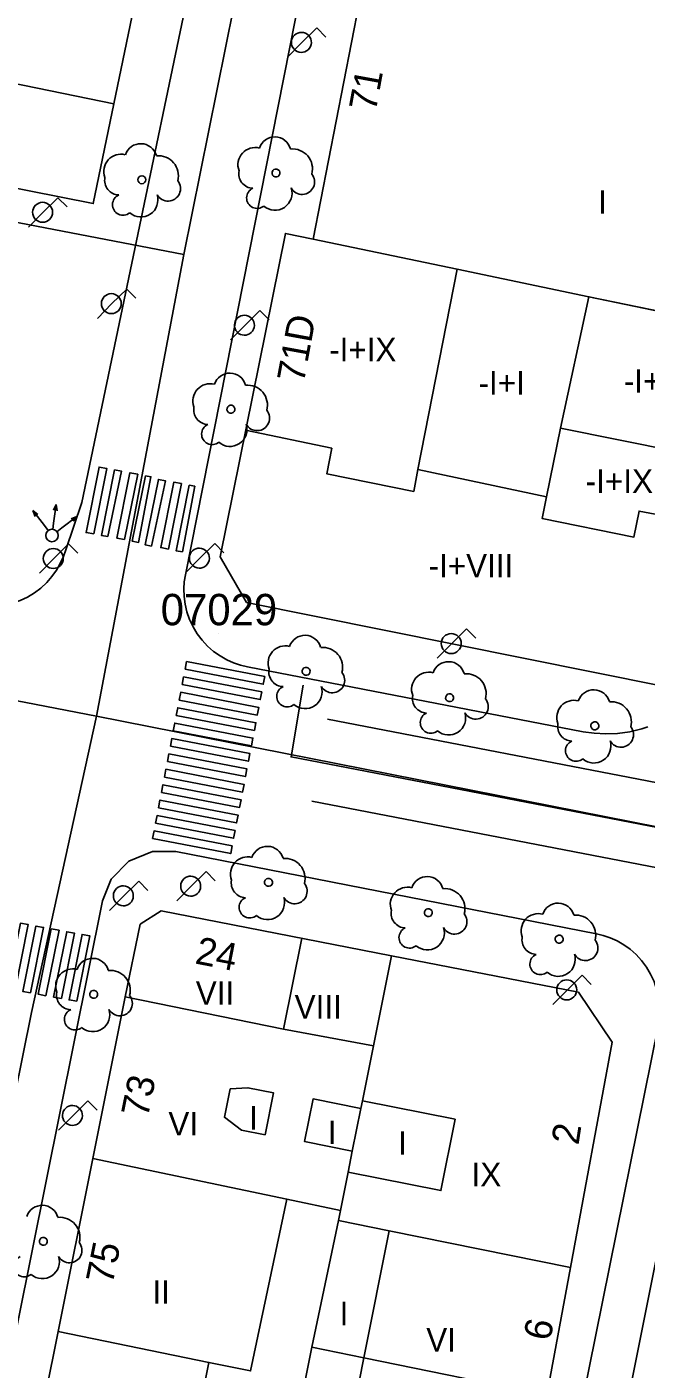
# Model space of a CAD drawing. Extents: x 282771 to 285132, y 4823109 to 4825496.
# Drawn here: x 284577.9 to 284617.4, y 4823332.1 to 4823417.6 of the extents above; entities that cross this region are included whole.
import ezdxf

# ---------------------------------------------------------------- set-up
doc = ezdxf.new("R2010")
doc.units = 0
for name, color, linetype in [('ACERA-BORDILLO', 7, 'Continuous'), ('ARBOL', 7, 'Continuous'), ('CALLE-EJE', 7, 'Continuous'), ('EDIFICIO', 7, 'Continuous'), ('FAROLA', 7, 'Continuous'), ('INTERIOR-EDIFICIO', 7, 'Continuous'), ('MEDIANERA', 7, 'Continuous'), ('NUM-PORTAL', 7, 'Continuous'), ('PASO-PEATONES', 7, 'Continuous'), ('SEMAFORO', 7, 'Continuous'), ('SENAL-VIARIA', 7, 'Continuous'), ('TXT-ALTURA-EDIFICIO', 7, 'Continuous'), ('VERTICE-RTM', 7, 'Continuous')]:
    doc.layers.add(name, color=color, linetype=linetype)

msp = doc.modelspace()

# ---------------------------------------------------------------- linework, layer by layer
at = {"layer": 'ACERA-BORDILLO'}
for points in [[(284591.992, 4823376.833), (284591.554, 4823376.938), (284591.112, 4823377.088), (284590.674, 4823377.284), (284590.247, 4823377.529), (284589.837, 4823377.82), (284589.453, 4823378.157), (284589.102, 4823378.536), (284588.791, 4823378.95), (284588.524, 4823379.395), (284588.305, 4823379.863), (284588.138, 4823380.346), (284588.022, 4823380.835), (284587.956, 4823381.323), (284587.939, 4823381.803), (284587.966, 4823382.268), (284588.034, 4823382.714), (284600.602, 4823446.158), (284611.583, 4823501.619), (284618.123, 4823534.639)], [(284557.832, 4823383.997), (284574.657, 4823380.78), (284575.101, 4823380.715), (284575.565, 4823380.691), (284576.043, 4823380.711), (284576.528, 4823380.778), (284577.014, 4823380.896), (284577.493, 4823381.065), (284577.958, 4823381.284), (284578.399, 4823381.551), (284578.811, 4823381.862), (284579.187, 4823382.212), (284579.522, 4823382.594), (284579.811, 4823383.002), (284580.054, 4823383.427), (284580.25, 4823383.863), (284580.399, 4823384.303), (284581.433, 4823387.321), (284591.489, 4823435.452)], [(284617.56, 4823373.001), (284617.176, 4823372.878), (284616.401, 4823372.693), (284615.628, 4823372.588), (284614.867, 4823372.558), (284614.128, 4823372.598), (284613.419, 4823372.702), (284591.992, 4823376.833)], [(284561.119, 4823254.543), (284582.739, 4823361.918), (284583.302, 4823363.302), (284584.436, 4823364.453), (284585.933, 4823365.062), (284587.426, 4823365.055), (284614.269, 4823359.818), (284614.708, 4823359.712), (284615.149, 4823359.561), (284615.587, 4823359.363), (284616.015, 4823359.117), (284616.424, 4823358.824), (284616.807, 4823358.486), (284617.157, 4823358.106), (284617.468, 4823357.69), (284617.734, 4823357.244), (284617.951, 4823356.775), (284618.117, 4823356.291), (284618.232, 4823355.801), (284618.296, 4823355.312), (284618.311, 4823354.832), (284618.282, 4823354.366), (284618.213, 4823353.92), (284612.471, 4823325.507)]]:
    msp.add_lwpolyline(points, dxfattribs=at)
at = {"layer": 'ARBOL'}
msp.add_circle((284585.257, 4823407.901), 0.255, dxfattribs=at)
for centre, radius, start, end in [((284585.187, 4823409.161), 1.038, 15.64228, 161.38435), ((284583.927, 4823408.431), 1.097, 75.4318, 200.55608), ((284586.317, 4823408.161), 1.272, 345.03273, 95.79925), ((284583.817, 4823407.861), 0.935, 168.59898, 268.13236), ((284586.927, 4823407.331), 0.797, 208.96246, 38.99103), ((284584.057, 4823406.311), 0.672, 113.73672, 309.4725), ((284585.197, 4823406.611), 1.086, 228.95447, 17.92796)]:
    msp.add_arc(centre, radius, start, end, dxfattribs=at)
for centre, major_axis, ratio, start_param, end_param in [((284592.487, 4823408.86), (0.638, 0.892), 0.999979, 0.366215, 2.550046), ((284593.747, 4823409.59), (0.604, 0.845), 0.999979, 5.605876, 8.149555), ((284594.877, 4823408.59), (0.74, 1.035), 0.999979, 5.071639, 7.004879), ((284592.377, 4823408.29), (-0.544, -0.761), 0.999979, 5.133882, 6.871067), ((284595.487, 4823407.76), (-0.463, -0.648), 0.999979, 5.838357, 9.154982), ((284592.617, 4823406.74), (-0.391, -0.547), 0.999979, 4.176355, 7.592588), ((284593.757, 4823407.04), (-0.631, -0.883), 0.999979, 6.187284, 8.787362), ((284590.873, 4823394.526), (0.604, 0.845), 0.999979, 5.605876, 8.149555), ((284589.613, 4823393.796), (0.638, 0.892), 0.999979, 0.366215, 2.550046), ((284592.003, 4823393.526), (0.74, 1.035), 0.999979, 5.071639, 7.004879), ((284589.503, 4823393.226), (-0.544, -0.761), 0.999979, 5.133882, 6.871067), ((284592.613, 4823392.696), (-0.463, -0.648), 0.999979, 5.838357, 9.154982), ((284589.743, 4823391.676), (-0.391, -0.547), 0.999979, 4.176355, 7.592588), ((284590.883, 4823391.976), (-0.631, -0.883), 0.999979, 6.187284, 8.787362), ((284594.411, 4823377.078), (0.634, 0.895), 0.999978, 0.361579, 2.54541), ((284595.671, 4823377.808), (0.6, 0.848), 0.999978, 5.60124, 8.144919), ((284596.801, 4823376.808), (0.735, 1.039), 0.999978, 5.067003, 7.000243), ((284594.301, 4823376.508), (-0.54, -0.764), 0.999978, 5.129246, 6.866431), ((284603.571, 4823375.398), (0.633, 0.895), 0.999978, 0.361408, 2.545239), ((284604.831, 4823376.128), (0.6, 0.848), 0.999978, 5.60107, 8.144748), ((284597.411, 4823375.978), (-0.46, -0.65), 0.999978, 5.833721, 9.150346), ((284605.961, 4823375.128), (0.735, 1.039), 0.999978, 5.066832, 7.000073), ((284594.541, 4823374.958), (-0.388, -0.549), 0.999978, 4.171719, 7.587952), ((284595.681, 4823375.258), (-0.627, -0.886), 0.999978, 6.182648, 8.782726), ((284603.461, 4823374.828), (-0.54, -0.764), 0.999978, 5.129075, 6.86626), ((284614.101, 4823374.338), (0.6, 0.848), 0.999978, 5.600905, 8.144584), ((284606.571, 4823374.298), (-0.46, -0.651), 0.999978, 5.833551, 9.150175), ((284612.841, 4823373.608), (0.633, 0.895), 0.999978, 0.361244, 2.545075), ((284615.231, 4823373.338), (0.735, 1.039), 0.999978, 5.066668, 6.999908), ((284603.701, 4823373.278), (-0.388, -0.549), 0.999978, 4.171548, 7.587782), ((284604.841, 4823373.578), (-0.627, -0.886), 0.999978, 6.182477, 8.782555), ((284612.731, 4823373.038), (-0.54, -0.764), 0.999978, 5.128911, 6.866096), ((284615.841, 4823372.508), (-0.46, -0.651), 0.999978, 5.833386, 9.150011), ((284612.971, 4823371.488), (-0.388, -0.549), 0.999978, 4.171384, 7.587617), ((284614.111, 4823371.788), (-0.627, -0.886), 0.999978, 6.182313, 8.782391), ((284592.01, 4823363.622), (0.634, 0.895), 0.999978, 0.361579, 2.54541), ((284593.27, 4823364.352), (0.6, 0.848), 0.999978, 5.60124, 8.144919), ((284594.4, 4823363.352), (0.735, 1.039), 0.999978, 5.067003, 7.000243), ((284591.9, 4823363.052), (-0.54, -0.764), 0.999978, 5.129246, 6.866431), ((284595.01, 4823362.522), (-0.46, -0.65), 0.999978, 5.833721, 9.150346), ((284602.213, 4823361.692), (0.634, 0.895), 0.999978, 0.361579, 2.54541), ((284603.473, 4823362.422), (0.6, 0.848), 0.999978, 5.60124, 8.144919), ((284592.14, 4823361.501), (-0.388, -0.549), 0.999978, 4.171719, 7.587952), ((284593.28, 4823361.802), (-0.627, -0.886), 0.999978, 6.182648, 8.782726), ((284604.603, 4823361.422), (0.735, 1.039), 0.999978, 5.067003, 7.000243), ((284602.103, 4823361.122), (-0.54, -0.764), 0.999978, 5.129246, 6.866431), ((284610.567, 4823360.004), (0.634, 0.895), 0.999978, 0.361579, 2.54541), ((284611.827, 4823360.734), (0.6, 0.848), 0.999978, 5.60124, 8.144919), ((284605.213, 4823360.592), (-0.46, -0.65), 0.999978, 5.833721, 9.150346), ((284612.957, 4823359.734), (0.735, 1.039), 0.999978, 5.067003, 7.000243), ((284602.343, 4823359.572), (-0.388, -0.549), 0.999978, 4.171719, 7.587952), ((284603.483, 4823359.872), (-0.627, -0.886), 0.999978, 6.182648, 8.782726), ((284610.457, 4823359.434), (-0.54, -0.764), 0.999978, 5.129246, 6.866431), ((284613.567, 4823358.904), (-0.46, -0.65), 0.999978, 5.833721, 9.150346), ((284582.115, 4823357.21), (0.604, 0.845), 0.999979, 5.605876, 8.149555), ((284610.697, 4823357.884), (-0.388, -0.549), 0.999978, 4.171719, 7.587952), ((284611.837, 4823358.184), (-0.627, -0.886), 0.999978, 6.182648, 8.782726), ((284580.855, 4823356.48), (0.638, 0.892), 0.999979, 0.366215, 2.550046), ((284583.245, 4823356.21), (0.74, 1.035), 0.999979, 5.071639, 7.004879), ((284580.745, 4823355.91), (-0.544, -0.761), 0.999979, 5.133882, 6.871067), ((284583.855, 4823355.38), (-0.463, -0.648), 0.999979, 5.838357, 9.154982), ((284580.985, 4823354.36), (-0.391, -0.547), 0.999979, 4.176355, 7.592588), ((284582.125, 4823354.66), (-0.631, -0.883), 0.999979, 6.187284, 8.787362), ((284578.899, 4823341.461), (0.604, 0.845), 0.999979, 5.605876, 8.149555), ((284580.029, 4823340.461), (0.74, 1.035), 0.999979, 5.071639, 7.004879), ((284580.639, 4823339.631), (-0.463, -0.648), 0.999979, 5.838357, 9.154982), ((284577.769, 4823338.611), (-0.391, -0.547), 0.999979, 4.176355, 7.592588), ((284578.909, 4823338.911), (-0.631, -0.883), 0.999979, 6.187284, 8.787362)]:
    msp.add_ellipse(centre, major_axis=major_axis, ratio=ratio, start_param=start_param, end_param=end_param, dxfattribs=at)
for centre, major_axis, ratio in [((284593.817, 4823408.33), (0.148, 0.207), 0.999979), ((284590.943, 4823393.266), (0.148, 0.207), 0.999979), ((284595.741, 4823376.548), (0.147, 0.208), 0.999978), ((284604.901, 4823374.868), (0.147, 0.208), 0.999978), ((284614.171, 4823373.078), (0.147, 0.208), 0.999978), ((284593.34, 4823363.092), (0.147, 0.208), 0.999978), ((284603.543, 4823361.162), (0.147, 0.208), 0.999978), ((284611.897, 4823359.474), (0.147, 0.208), 0.999978), ((284582.185, 4823355.95), (0.148, 0.207), 0.999979), ((284578.969, 4823340.201), (0.148, 0.207), 0.999979)]:
    msp.add_ellipse(centre, major_axis=major_axis, ratio=ratio, dxfattribs=at)
at = {"layer": 'CALLE-EJE'}
for points in [[(284587.929, 4823403.138), (284595.379, 4823440.05)], [(284587.929, 4823403.138), (284563.688, 4823407.791), (284551.345, 4823409.054), (284507.479, 4823417.553)], [(284582.355, 4823373.687), (284587.929, 4823403.138)], [(284582.355, 4823373.687), (284506.882, 4823388.277), (284503.803, 4823388.943)], [(284556.327, 4823246.798), (284561.436, 4823271.702), (284578.209, 4823354.79), (284582.355, 4823373.687)], [(284623.413, 4823365.591), (284582.355, 4823373.687)], [(284597.841, 4823238.539), (284609.371, 4823295.547), (284623.413, 4823365.591)]]:
    msp.add_lwpolyline(points, dxfattribs=at)
at = {"layer": 'EDIFICIO'}
for points in [[(284588.664, 4823437.731), (284583.474, 4823412.741), (284582.154, 4823406.381), (284551.694, 4823412.401), (284529.304, 4823416.831), (284515.344, 4823419.601)], [(284596.192, 4823404.108), (284599.622, 4823421.698), (284597.932, 4823422.008), (284598.942, 4823427.158)], [(284624.872, 4823398.138), (284620.691, 4823377.868), (284618.511, 4823375.608), (284591.941, 4823380.948), (284590.251, 4823383.848), (284594.422, 4823404.478), (284596.192, 4823404.108)], [(284624.872, 4823398.138), (284613.792, 4823400.438), (284605.382, 4823402.188), (284596.192, 4823404.108)], [(284611.111, 4823330.397), (284612.611, 4823338.537), (284615.278, 4823352.903), (284613.126, 4823356.101), (284601.191, 4823358.417), (284586.491, 4823361.277), (284585.141, 4823360.427), (284584.201, 4823355.787), (284582.131, 4823345.477), (284579.911, 4823334.457), (284577.471, 4823322.297)]]:
    msp.add_lwpolyline(points, dxfattribs=at)
at = {"layer": 'FAROLA'}
for p, q in [((284596.419, 4823417.587), (284595.479, 4823416.657)), ((284597.009, 4823416.997), (284596.419, 4823417.587)), ((284595.479, 4823416.657), (284594.549, 4823415.717)), ((284579.902, 4823406.753), (284578.962, 4823405.823)), ((284580.492, 4823406.163), (284579.902, 4823406.753)), ((284578.962, 4823405.823), (284578.032, 4823404.883)), ((284584.289, 4823400.928), (284583.349, 4823399.998)), ((284584.879, 4823400.338), (284584.289, 4823400.928)), ((284583.349, 4823399.998), (284582.419, 4823399.058)), ((284592.785, 4823399.552), (284591.845, 4823398.622)), ((284593.375, 4823398.962), (284592.785, 4823399.552)), ((284591.845, 4823398.622), (284590.915, 4823397.682)), ((284580.586, 4823384.676), (284579.646, 4823383.746)), ((284581.176, 4823384.086), (284580.586, 4823384.676)), ((284589.909, 4823384.699), (284588.969, 4823383.769)), ((284590.499, 4823384.109), (284589.909, 4823384.699)), ((284579.646, 4823383.746), (284578.716, 4823382.806)), ((284588.969, 4823383.769), (284588.039, 4823382.829)), ((284605.986, 4823379.252), (284605.046, 4823378.322)), ((284606.576, 4823378.662), (284605.986, 4823379.252)), ((284605.046, 4823378.322), (284604.116, 4823377.382)), ((284589.353, 4823363.78), (284588.413, 4823362.85)), ((284589.943, 4823363.19), (284589.353, 4823363.78)), ((284585.057, 4823363.165), (284584.116, 4823362.234)), ((284585.647, 4823362.575), (284585.057, 4823363.165)), ((284588.413, 4823362.85), (284587.483, 4823361.91)), ((284584.116, 4823362.234), (284583.186, 4823361.294)), ((284613.358, 4823357.168), (284612.418, 4823356.238)), ((284613.948, 4823356.578), (284613.358, 4823357.168)), ((284612.418, 4823356.238), (284611.488, 4823355.298)), ((284581.808, 4823349.159), (284580.868, 4823348.229)), ((284582.398, 4823348.569), (284581.808, 4823349.159)), ((284580.868, 4823348.229), (284579.938, 4823347.289))]:
    msp.add_line(p, q, dxfattribs=at)
for centre, radius in [((284578.922, 4823405.823), 0.637), ((284583.309, 4823399.998), 0.637), ((284579.606, 4823383.746), 0.637), ((284605.006, 4823378.322), 0.638), ((284612.378, 4823356.238), 0.638)]:
    msp.add_circle(centre, radius, dxfattribs=at)
for centre in [(284595.439, 4823416.657), (284591.805, 4823398.622), (284588.929, 4823383.769), (284584.076, 4823362.234), (284588.373, 4823362.85), (284580.828, 4823348.229)]:
    msp.add_ellipse(centre, major_axis=(0.372, 0.518), ratio=0.999979, dxfattribs=at)
at = {"layer": 'INTERIOR-EDIFICIO'}
for points in [[(284602.882, 4823389.428), (284605.382, 4823402.188), (284613.792, 4823400.438), (284611.972, 4823392.058), (284611.092, 4823387.688), (284602.882, 4823389.428)], [(284593.121, 4823346.997), (284593.661, 4823349.667), (284592.031, 4823349.997), (284590.901, 4823349.927), (284590.531, 4823348.117), (284591.621, 4823347.297), (284593.121, 4823346.997)], [(284605.251, 4823347.997), (284604.351, 4823343.437), (284598.422, 4823344.611), (284598.691, 4823345.949), (284595.641, 4823346.567), (284596.191, 4823349.287), (284599.239, 4823348.678), (284599.338, 4823349.168), (284605.251, 4823347.997)], [(284591.432, 4823310.839), (284585.509, 4823311.962), (284587.123, 4823320.466), (284589.534, 4823332.482), (284592.193, 4823331.937), (284594.522, 4823342.881), (284597.931, 4823342.167), (284597.801, 4823341.537), (284601.042, 4823340.881), (284599.431, 4823332.78), (284597.872, 4823324.911), (284602.912, 4823323.891), (284602.311, 4823320.897), (284599.161, 4823321.517), (284598.09, 4823316.304), (284596.451, 4823308.207), (284591.131, 4823309.347), (284591.432, 4823310.839)]]:
    msp.add_lwpolyline(points, dxfattribs=at)
at = {"layer": 'MEDIANERA'}
for p, q in [((284596.192, 4823404.108), (284605.382, 4823402.188)), ((284613.792, 4823400.438), (284624.872, 4823398.138)), ((284611.972, 4823392.058), (284623.142, 4823389.798)), ((284595.461, 4823359.527), (284594.291, 4823353.737)), ((284600.041, 4823352.667), (284601.191, 4823358.417)), ((284594.291, 4823353.737), (284584.201, 4823355.787)), ((284600.041, 4823352.667), (284594.291, 4823353.737)), ((284600.041, 4823352.667), (284599.338, 4823349.168)), ((284599.239, 4823348.678), (284598.691, 4823345.949)), ((284594.522, 4823342.881), (284582.131, 4823345.477)), ((284598.422, 4823344.611), (284597.931, 4823342.167)), ((284597.801, 4823341.537), (284596.111, 4823333.457)), ((284612.611, 4823338.537), (284601.042, 4823340.881)), ((284589.534, 4823332.482), (284579.911, 4823334.457)), ((284596.111, 4823333.457), (284595.651, 4823331.227))]:
    msp.add_line(p, q, dxfattribs=at)
for points in [[(284574.424, 4823414.591), (284583.474, 4823412.741)], [(284591.872, 4823391.928), (284597.382, 4823390.778), (284597.061, 4823389.148), (284602.611, 4823388.028), (284602.882, 4823389.428)], [(284611.092, 4823387.688), (284610.812, 4823386.288), (284616.662, 4823385.108), (284616.992, 4823386.768), (284622.312, 4823385.758)], [(284596.111, 4823333.457), (284599.431, 4823332.78), (284611.111, 4823330.397)]]:
    msp.add_lwpolyline(points, dxfattribs=at)
at = {"layer": 'PASO-PEATONES'}
for points in [[(284582.186, 4823385.311), (284581.694, 4823385.4), (284582.531, 4823389.57), (284583.023, 4823389.481)], [(284583.086, 4823385.148), (284582.678, 4823385.222), (284583.515, 4823389.392), (284583.967, 4823389.309)], [(284584.154, 4823384.953), (284583.662, 4823385.043), (284584.499, 4823389.213), (284584.991, 4823389.123)], [(284585.481, 4823389.02), (284584.644, 4823384.85), (284585.05, 4823384.776), (284585.834, 4823388.956)], [(284585.883, 4823384.542), (284585.475, 4823384.616), (284586.312, 4823388.786), (284586.764, 4823388.704)], [(284586.951, 4823384.348), (284586.459, 4823384.437), (284587.296, 4823388.607), (284587.788, 4823388.518)], [(284588.277, 4823388.414), (284587.441, 4823384.244), (284587.846, 4823384.171), (284588.63, 4823388.35)], [(284588.02, 4823376.685), (284588.115, 4823377.176), (284593.1, 4823376.217), (284593.006, 4823375.726)], [(284587.831, 4823375.703), (284587.926, 4823376.194), (284592.911, 4823375.235), (284592.817, 4823374.744)], [(284587.643, 4823374.721), (284587.737, 4823375.212), (284592.722, 4823374.253), (284592.628, 4823373.762)], [(284587.454, 4823373.739), (284587.548, 4823374.23), (284592.534, 4823373.271), (284592.439, 4823372.78)], [(284587.265, 4823372.757), (284587.359, 4823373.248), (284592.345, 4823372.289), (284592.25, 4823371.798)], [(284587.076, 4823371.775), (284587.17, 4823372.266), (284592.156, 4823371.307), (284592.061, 4823370.816)], [(284586.887, 4823370.793), (284586.981, 4823371.284), (284591.967, 4823370.325), (284591.872, 4823369.834)], [(284586.698, 4823369.811), (284586.793, 4823370.302), (284591.778, 4823369.343), (284591.684, 4823368.852)], [(284586.509, 4823368.829), (284586.604, 4823369.32), (284591.589, 4823368.361), (284591.495, 4823367.87)], [(284586.32, 4823367.847), (284586.415, 4823368.338), (284591.4, 4823367.379), (284591.306, 4823366.888)], [(284586.131, 4823366.865), (284586.226, 4823367.356), (284591.211, 4823366.397), (284591.117, 4823365.906)], [(284585.943, 4823365.882), (284586.037, 4823366.373), (284591.022, 4823365.415), (284590.928, 4823364.924)], [(284577.167, 4823356.226), (284576.675, 4823356.315), (284577.511, 4823360.485), (284578.003, 4823360.396)], [(284578.151, 4823356.047), (284577.659, 4823356.136), (284578.495, 4823360.307), (284578.987, 4823360.217)], [(284579.135, 4823355.868), (284578.643, 4823355.958), (284579.479, 4823360.128), (284579.971, 4823360.038)], [(284580.119, 4823355.689), (284579.627, 4823355.779), (284580.463, 4823359.949), (284580.955, 4823359.859)], [(284581.103, 4823355.51), (284580.611, 4823355.6), (284581.447, 4823359.77), (284581.939, 4823359.68)]]:
    msp.add_lwpolyline(points, close=True, dxfattribs=at)
at = {"layer": 'SEMAFORO'}
for p, q in [((284579.619, 4823386.823), (284579.781, 4823387.187)), ((284579.624, 4823385.995), (284579.781, 4823387.187)), ((284579.844, 4823386.794), (284579.781, 4823387.187)), ((284578.303, 4823386.797), (284579.034, 4823385.845)), ((284578.303, 4823386.797), (284578.614, 4823386.556)), ((284578.455, 4823386.434), (284578.303, 4823386.797)), ((284579.573, 4823385.603), (284579.624, 4823385.995)), ((284580.156, 4823385.697), (284581.108, 4823386.428)), ((284580.745, 4823386.276), (284581.108, 4823386.428)), ((284580.867, 4823386.117), (284581.108, 4823386.428)), ((284579.034, 4823385.845), (284579.278, 4823385.527)), ((284579.838, 4823385.454), (284580.156, 4823385.697))]:
    msp.add_line(p, q, dxfattribs=at)
msp.add_circle((284579.521, 4823385.21), 0.4, dxfattribs=at)
at = {"layer": 'SENAL-VIARIA'}
for p, q in [((284597.108, 4823373.505), (284628.833, 4823367.381)), ((284596.098, 4823368.274), (284628.281, 4823362.061))]:
    msp.add_line(p, q, dxfattribs=at)
msp.add_lwpolyline([(284628.433, 4823364.625), (284594.785, 4823371.096), (284595.554, 4823375.675)], dxfattribs=at)
at = {"layer": 'VERTICE-RTM'}
msp.add_line((284590.181, 4823378.988), (284590.181, 4823378.988), dxfattribs=at)

# ---------------------------------------------------------------- texts
at = {"layer": 'NUM-PORTAL'}
for s, rotation, p in [('71', 79.64952, (284600.186, 4823412.2)), ('71D', 79.64952, (284595.593, 4823394.89)), ('24', 348.89047, (284588.591, 4823357.931)), ('73', 78.56954, (284585.636, 4823348.039)), ('2', 81.33978, (284613.125, 4823346.299)), ('75', 78.56954, (284583.385, 4823337.407)), ('6', 78.56954, (284611.311, 4823333.795))]:
    msp.add_text(s, height=1.75, rotation=rotation, dxfattribs=at).set_placement(p)
at = {"layer": 'TXT-ALTURA-EDIFICIO'}
for s, p in [('I', (284614.381, 4823405.728)), ('-I+IX', (284597.212, 4823396.318)), ('-I+I', (284606.748, 4823394.198)), ('-I+V', (284616.02, 4823394.318)), ('-I+IX', (284613.592, 4823387.928)), ('-I+VIII', (284603.559, 4823382.538)), ('VII', (284588.699, 4823355.285)), ('VIII', (284595.011, 4823354.407)), ('VI', (284586.951, 4823346.957)), ('I', (284592.11, 4823347.327)), ('I', (284597.12, 4823346.407)), ('I', (284601.62, 4823345.727)), ('IX', (284606.304, 4823343.717)), ('II', (284585.929, 4823336.217)), ('I', (284597.88, 4823334.847)), ('VI', (284603.411, 4823333.177))]:
    msp.add_text(s, height=1.5, rotation=0.00059, dxfattribs=at).set_placement(p)
at = {"layer": 'VERTICE-RTM'}
msp.add_text('07029', height=2, rotation=0.00059, dxfattribs=at).set_placement((284586.461, 4823379.488))

doc.saveas('drawing.dxf')
